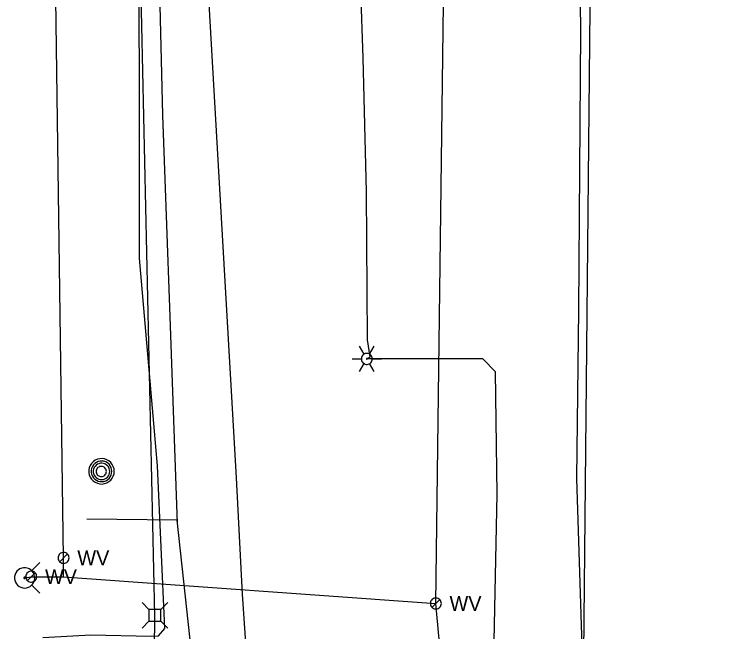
# Model space of a CAD drawing. Extents: x 600849 to 606371, y 330010 to 403088.
# Drawn here: x 601727.3 to 601915.1, y 401004.8 to 401164.7 of the extents above; entities that cross this region are included whole.
import ezdxf

# ---------------------------------------------------------------- set-up
doc = ezdxf.new("R2010")
doc.units = 0
for name, color, linetype in [('E_LTG', 7, 'Continuous'), ('E_UTL_AG_Bold', 7, 'Continuous'), ('E_UTL_E_UG', 7, 'Continuous'), ('E_UTL_FO_UG', 7, 'Continuous'), ('E_UTL_G_UG', 7, 'Continuous'), ('E_UTL_MH', 7, 'Continuous'), ('E_UTL_TV_UG', 7, 'Continuous'), ('E_UTL_W', 7, 'Continuous'), ('E_UTL_W_UG', 7, 'Continuous'), ('E_UTL_WHydrant', 7, 'Continuous')]:
    doc.layers.add(name, color=color, linetype=linetype)

msp = doc.modelspace()

# ---------------------------------------------------------------- linework, layer by layer
at = {"layer": 'E_LTG'}
for points in [[(601818, 401076.7), (601816.81, 401078.76)], [(601819.43, 401076.7), (601820.62, 401078.76)], [(601820.14, 401075.46), (601820.12, 401075.73), (601820.04, 401075.99), (601819.92, 401076.23), (601819.75, 401076.44), (601819.54, 401076.62), (601819.31, 401076.76), (601819.05, 401076.85), (601818.78, 401076.89), (601818.51, 401076.87), (601818.25, 401076.81), (601818, 401076.7), (601817.78, 401076.54), (601817.59, 401076.34), (601817.44, 401076.11), (601817.34, 401075.86), (601817.29, 401075.59), (601817.29, 401075.32), (601817.34, 401075.06), (601817.44, 401074.8), (601817.59, 401074.58), (601817.78, 401074.38), (601818, 401074.22), (601818.25, 401074.11), (601818.51, 401074.04), (601818.78, 401074.03), (601819.05, 401074.07), (601819.31, 401074.16), (601819.54, 401074.29), (601819.75, 401074.47), (601819.92, 401074.69), (601820.04, 401074.93), (601820.12, 401075.19), (601820.14, 401075.46)], [(601820.14, 401075.46), (601820.12, 401075.73), (601820.04, 401075.99), (601819.92, 401076.23), (601819.75, 401076.44), (601819.54, 401076.62), (601819.31, 401076.76), (601819.05, 401076.85), (601818.78, 401076.89), (601818.51, 401076.87), (601818.25, 401076.81), (601818, 401076.7), (601817.78, 401076.54), (601817.59, 401076.34), (601817.44, 401076.11), (601817.34, 401075.86), (601817.29, 401075.59), (601817.29, 401075.32), (601817.34, 401075.06), (601817.44, 401074.8), (601817.59, 401074.58), (601817.78, 401074.38), (601818, 401074.22), (601818.25, 401074.11), (601818.51, 401074.04), (601818.78, 401074.03), (601819.05, 401074.07), (601819.31, 401074.16), (601819.54, 401074.29), (601819.75, 401074.47), (601819.92, 401074.69), (601820.04, 401074.93), (601820.12, 401075.19), (601820.14, 401075.46)], [(601820.14, 401075.46), (601820.12, 401075.73), (601820.04, 401075.99), (601819.92, 401076.23), (601819.75, 401076.44), (601819.54, 401076.62), (601819.31, 401076.76), (601819.05, 401076.85), (601818.78, 401076.89), (601818.51, 401076.87), (601818.25, 401076.81), (601818, 401076.7), (601817.78, 401076.54), (601817.59, 401076.34), (601817.44, 401076.11), (601817.34, 401075.86), (601817.29, 401075.59), (601817.29, 401075.32), (601817.34, 401075.06), (601817.44, 401074.8), (601817.59, 401074.58), (601817.78, 401074.38), (601818, 401074.22), (601818.25, 401074.11), (601818.51, 401074.04), (601818.78, 401074.03), (601819.05, 401074.07), (601819.31, 401074.16), (601819.54, 401074.29), (601819.75, 401074.47), (601819.92, 401074.69), (601820.04, 401074.93), (601820.12, 401075.19), (601820.14, 401075.46)], [(601814.9, 401075.46), (601817.28, 401075.46)], [(601818.83, 401075.46), (601818.83, 401075.48), (601818.82, 401075.5), (601818.81, 401075.52), (601818.8, 401075.54), (601818.78, 401075.56), (601818.76, 401075.57), (601818.74, 401075.57), (601818.72, 401075.58), (601818.7, 401075.58), (601818.67, 401075.57), (601818.65, 401075.56), (601818.64, 401075.55), (601818.62, 401075.53), (601818.61, 401075.51), (601818.6, 401075.49), (601818.6, 401075.47), (601818.6, 401075.45), (601818.6, 401075.43), (601818.61, 401075.4), (601818.62, 401075.39), (601818.64, 401075.37), (601818.65, 401075.36), (601818.67, 401075.35), (601818.7, 401075.34), (601818.72, 401075.34), (601818.74, 401075.34), (601818.76, 401075.35), (601818.78, 401075.36), (601818.8, 401075.38), (601818.81, 401075.39), (601818.82, 401075.41), (601818.83, 401075.44), (601818.83, 401075.46)], [(601820.14, 401075.46), (601822.52, 401075.46)], [(601816.81, 401072.16), (601818, 401074.22)], [(601820.62, 401072.16), (601819.43, 401074.22)]]:
    msp.add_lwpolyline(points, dxfattribs=at)
at = {"layer": 'E_UTL_AG_Bold'}
for points in [[(601762.21, 401010.53), (601760.46, 401012.29)], [(601765.3, 401010.53), (601767.06, 401012.29)], [(601765.3, 401010.53), (601762.21, 401010.53)], [(601762.21, 401010.53), (601762.21, 401007.44)], [(601765.3, 401007.44), (601765.3, 401010.53)], [(601762.21, 401007.44), (601760.46, 401005.69)], [(601762.21, 401007.44), (601765.3, 401007.44)], [(601765.3, 401007.44), (601767.06, 401005.69)]]:
    msp.add_lwpolyline(points, dxfattribs=at)
at = {"layer": 'E_UTL_E_UG'}
for points in [[(601734.67, 401003.22), (601747.17, 401003.94), (601762.76, 401003.6), (601764.72, 401003.65), (601766.32, 401005.54), (601764.38, 401047.77), (601759.75, 401101.52), (601759.72, 401148.87), (601759.47, 401192.89), (601759.48, 401239.2), (601759.81, 401302.62), (601759.7, 401322.68), (601759.08, 401360.81), (601761.35, 401366.87), (601766.61, 401384.25), (601765.21, 401433.11), (601764.31, 401490.95), (601764.2, 401533.65), (601764.48, 401538.43), (601766.34, 401539.5), (601804.77, 401539.27), (601858.98, 401535.63), (601871.18, 401536.87), (601873.84, 401536)], [(601818.71, 401075.46), (601819.57, 401076), (601818.9, 401080.36), (601818.6, 401118.73), (601817.79, 401153.46), (601817.16, 401171.2), (601817.02, 401172.24), (601816.31, 401193.34), (601812.6, 401236.55), (601810.54, 401283.72), (601810.07, 401302.43), (601809.82, 401303.33)], [(601880.38, 400877.03), (601878.89, 400893.3), (601876.59, 400898.72), (601874.15, 400908.54), (601873.44, 400937.77), (601874.93, 400990.31), (601873.21, 401044.45), (601873.7, 401088.2), (601874.24, 401160.39), (601873.75, 401197.31), (601874.1, 401238.22), (601873.64, 401268.94), (601874.76, 401270.7), (601877.02, 401270.94), (601887.47, 401270.13), (601915.1, 401268.21)], [(601855.35, 400889.38), (601852.59, 400889.55), (601851.09, 400891.59), (601850.34, 400923.88), (601851.2, 400960.6), (601851.9, 400975.17), (601852.29, 400976.04), (601851.74, 401002.32), (601852.52, 401040.42), (601852.11, 401072.07), (601848.77, 401075.46), (601818.71, 401075.46)]]:
    msp.add_lwpolyline(points, dxfattribs=at)
at = {"layer": 'E_UTL_FO_UG'}
msp.add_lwpolyline([(601792.86, 400882.9), (601792.72, 400893.79), (601794.17, 400903.27), (601790.76, 400951.14), (601786.46, 401014.44), (601784.89, 401044.58), (601769.02, 401320.47), (601769.94, 401331.16)], dxfattribs=at)
at = {"layer": 'E_UTL_G_UG'}
for points in [[(601769.58, 401032.82), (601767.73, 401086.47), (601765.84, 401138.65), (601764.72, 401184.94), (601765.26, 401238.83), (601764.54, 401291.03), (601762.99, 401318.56), (601793.48, 401319.68), (601837.84, 401320.22), (601874.74, 401320.73), (601878.43, 401320.86)], [(601789.29, 400881.82), (601789.23, 400885.21), (601786.69, 400900.14), (601779.95, 400948.61), (601774.55, 400987.53), (601769.51, 401033.61), (601746.11, 401033.94)]]:
    msp.add_lwpolyline(points, dxfattribs=at)
at = {"layer": 'E_UTL_MH'}
for points in [[(601753.2, 401046.31), (601753.14, 401046.94), (601752.96, 401047.54), (601752.67, 401048.1), (601752.29, 401048.59), (601751.81, 401049), (601751.27, 401049.32), (601750.68, 401049.52), (601750.06, 401049.61), (601749.43, 401049.58), (601748.82, 401049.43), (601748.25, 401049.17), (601747.74, 401048.81), (601747.3, 401048.35), (601746.97, 401047.83), (601746.73, 401047.24), (601746.61, 401046.63), (601746.61, 401046), (601746.73, 401045.38), (601746.97, 401044.8), (601747.3, 401044.27), (601747.74, 401043.82), (601748.25, 401043.46), (601748.82, 401043.2), (601749.43, 401043.05), (601750.06, 401043.02), (601750.68, 401043.11), (601751.27, 401043.31), (601751.81, 401043.63), (601752.29, 401044.04), (601752.67, 401044.53), (601752.96, 401045.09), (601753.14, 401045.69), (601753.2, 401046.31)], [(601752.58, 401046.31), (601752.53, 401046.82), (601752.39, 401047.3), (601752.16, 401047.76), (601751.84, 401048.16), (601751.46, 401048.49), (601751.02, 401048.74), (601750.54, 401048.91), (601750.03, 401048.98), (601749.53, 401048.96), (601749.03, 401048.84), (601748.57, 401048.63), (601748.15, 401048.33), (601747.8, 401047.96), (601747.53, 401047.54), (601747.34, 401047.06), (601747.24, 401046.56), (601747.24, 401046.06), (601747.34, 401045.56), (601747.53, 401045.08), (601747.8, 401044.66), (601748.15, 401044.29), (601748.57, 401043.99), (601749.03, 401043.78), (601749.53, 401043.66), (601750.03, 401043.64), (601750.54, 401043.71), (601751.02, 401043.87), (601751.46, 401044.13), (601751.84, 401044.46), (601752.16, 401044.86), (601752.39, 401045.31), (601752.53, 401045.8), (601752.58, 401046.31)], [(601752.02, 401046.28), (601751.98, 401046.68), (601751.87, 401047.07), (601751.68, 401047.43), (601751.43, 401047.75), (601751.13, 401048.02), (601750.78, 401048.22), (601750.39, 401048.35), (601749.99, 401048.41), (601749.59, 401048.39), (601749.19, 401048.29), (601748.83, 401048.12), (601748.5, 401047.89), (601748.22, 401047.6), (601748, 401047.26), (601747.85, 401046.88), (601747.77, 401046.48), (601747.77, 401046.08), (601747.85, 401045.68), (601748, 401045.31), (601748.22, 401044.96), (601748.5, 401044.67), (601748.83, 401044.44), (601749.19, 401044.27), (601749.59, 401044.17), (601749.99, 401044.15), (601750.39, 401044.21), (601750.78, 401044.34), (601751.13, 401044.55), (601751.43, 401044.81), (601751.68, 401045.13), (601751.87, 401045.49), (601751.98, 401045.88), (601752.02, 401046.28)], [(601751.16, 401046.27), (601751.14, 401046.52), (601751.07, 401046.76), (601750.95, 401046.99), (601750.8, 401047.18), (601750.6, 401047.35), (601750.39, 401047.48), (601750.15, 401047.56), (601749.9, 401047.6), (601749.64, 401047.58), (601749.4, 401047.52), (601749.17, 401047.42), (601748.96, 401047.27), (601748.79, 401047.09), (601748.65, 401046.88), (601748.55, 401046.64), (601748.51, 401046.39), (601748.51, 401046.14), (601748.55, 401045.89), (601748.65, 401045.66), (601748.79, 401045.44), (601748.96, 401045.26), (601749.17, 401045.11), (601749.4, 401045.01), (601749.64, 401044.95), (601749.9, 401044.94), (601750.15, 401044.97), (601750.39, 401045.05), (601750.6, 401045.18), (601750.8, 401045.35), (601750.95, 401045.55), (601751.07, 401045.77), (601751.14, 401046.01), (601751.16, 401046.27)]]:
    msp.add_lwpolyline(points, dxfattribs=at)
at = {"layer": 'E_UTL_TV_UG'}
for points in [[(601874.93, 400990.31), (601882.2, 401729.84)], [(601763.52, 400990.51), (601763.76, 401008.99), (601757.02, 401314.66)]]:
    msp.add_lwpolyline(points, dxfattribs=at)
at = {"layer": 'E_UTL_W'}
for points in [[(601741.49, 401023.87), (601741.46, 401024.14), (601741.38, 401024.4), (601741.26, 401024.64), (601741.09, 401024.85), (601740.89, 401025.03), (601740.65, 401025.17), (601740.4, 401025.25), (601740.13, 401025.29), (601739.86, 401025.28), (601739.59, 401025.22), (601739.35, 401025.1), (601739.13, 401024.95), (601738.94, 401024.75), (601738.79, 401024.52), (601738.69, 401024.27), (601738.64, 401024), (601738.64, 401023.73), (601738.69, 401023.47), (601738.79, 401023.21), (601738.94, 401022.99), (601739.13, 401022.79), (601739.35, 401022.63), (601739.59, 401022.52), (601739.86, 401022.46), (601740.13, 401022.44), (601740.4, 401022.48), (601740.65, 401022.57), (601740.89, 401022.71), (601741.09, 401022.88), (601741.26, 401023.1), (601741.38, 401023.34), (601741.46, 401023.6), (601741.49, 401023.87)], [(601739.05, 401022.86), (601741.07, 401024.88)], [(601733.11, 401019), (601733.08, 401019.27), (601733.01, 401019.53), (601732.88, 401019.78), (601732.71, 401019.99), (601732.51, 401020.17), (601732.27, 401020.3), (601732.02, 401020.39), (601731.75, 401020.43), (601731.48, 401020.42), (601731.22, 401020.35), (601730.97, 401020.24), (601730.75, 401020.08), (601730.56, 401019.89), (601730.41, 401019.66), (601730.31, 401019.41), (601730.26, 401019.14), (601730.26, 401018.87), (601730.31, 401018.6), (601730.41, 401018.35), (601730.56, 401018.12), (601730.75, 401017.93), (601730.97, 401017.77), (601731.22, 401017.66), (601731.48, 401017.59), (601731.75, 401017.58), (601732.02, 401017.62), (601732.27, 401017.71), (601732.51, 401017.84), (601732.71, 401018.02), (601732.88, 401018.23), (601733.01, 401018.47), (601733.08, 401018.73), (601733.11, 401019)], [(601730.67, 401018), (601732.69, 401020.01)], [(601838.03, 401012.05), (601838, 401012.32), (601837.92, 401012.58), (601837.8, 401012.82), (601837.63, 401013.04), (601837.43, 401013.21), (601837.19, 401013.35), (601836.94, 401013.44), (601836.67, 401013.48), (601836.4, 401013.46), (601836.13, 401013.4), (601835.89, 401013.29), (601835.67, 401013.13), (601835.48, 401012.93), (601835.33, 401012.71), (601835.23, 401012.45), (601835.18, 401012.19), (601835.18, 401011.92), (601835.23, 401011.65), (601835.33, 401011.4), (601835.48, 401011.17), (601835.67, 401010.97), (601835.89, 401010.82), (601836.13, 401010.7), (601836.4, 401010.64), (601836.67, 401010.63), (601836.94, 401010.67), (601837.19, 401010.76), (601837.43, 401010.89), (601837.63, 401011.07), (601837.8, 401011.28), (601837.92, 401011.52), (601838, 401011.78), (601838.03, 401012.05)], [(601835.59, 401011.04), (601837.61, 401013.06)]]:
    msp.add_lwpolyline(points, dxfattribs=at)
at = {"layer": 'E_UTL_W_UG'}
for points in [[(601871.12, 400642.91), (601836.6, 401012.05), (601839.84, 401262.07), (601832.79, 401859.37), (601825.88, 402219.07), (601826.21, 402224.15), (601837.07, 402461.82), (601844.07, 402461.82), (601843.9, 402567.31)], [(601740.06, 401019), (601740.06, 401023.87), (601735.98, 401320.06)], [(601729.95, 401018.69), (601731.68, 401019), (601740.06, 401019)], [(601740.06, 401019), (601836.6, 401012.05)]]:
    msp.add_lwpolyline(points, dxfattribs=at)
at = {"layer": 'E_UTL_WHydrant'}
for points in [[(601731.78, 401020.52), (601733.92, 401022.66)], [(601729.95, 401016.06), (601730.44, 401016.11), (601730.92, 401016.25), (601731.36, 401016.48), (601731.76, 401016.79), (601732.08, 401017.17), (601732.33, 401017.6), (601732.5, 401018.07), (601732.57, 401018.56), (601732.54, 401019.06), (601732.43, 401019.54), (601732.22, 401020), (601731.93, 401020.4), (601731.57, 401020.75), (601731.15, 401021.02), (601730.69, 401021.2), (601730.2, 401021.3), (601729.7, 401021.3), (601729.21, 401021.2), (601728.74, 401021.02), (601728.33, 401020.75), (601727.96, 401020.4), (601727.68, 401020), (601727.47, 401019.54), (601727.35, 401019.06), (601727.33, 401018.56), (601727.4, 401018.07), (601727.56, 401017.6), (601727.81, 401017.17), (601728.14, 401016.79), (601728.53, 401016.48), (601728.97, 401016.25), (601729.45, 401016.11), (601729.95, 401016.06)], [(601729.95, 401018.49), (601729.98, 401018.49), (601730.02, 401018.5), (601730.06, 401018.52), (601730.09, 401018.54), (601730.11, 401018.57), (601730.13, 401018.6), (601730.14, 401018.64), (601730.15, 401018.68), (601730.15, 401018.72), (601730.14, 401018.75), (601730.12, 401018.79), (601730.1, 401018.82), (601730.07, 401018.84), (601730.04, 401018.87), (601730, 401018.88), (601729.97, 401018.89), (601729.93, 401018.89), (601729.89, 401018.88), (601729.85, 401018.87), (601729.82, 401018.84), (601729.8, 401018.82), (601729.77, 401018.79), (601729.76, 401018.75), (601729.75, 401018.72), (601729.75, 401018.68), (601729.75, 401018.64), (601729.76, 401018.6), (601729.78, 401018.57), (601729.81, 401018.54), (601729.84, 401018.52), (601729.87, 401018.5), (601729.91, 401018.49), (601729.95, 401018.49)], [(601731.78, 401016.85), (601733.92, 401014.71)]]:
    msp.add_lwpolyline(points, dxfattribs=at)

# ---------------------------------------------------------------- texts
at = {"layer": 'E_UTL_W'}
for p in [(601743.63, 401021.94), (601735.25, 401017.08), (601840.16, 401010.13)]:
    msp.add_text('WV', height=3.85, dxfattribs=at).set_placement(p)

doc.saveas('drawing.dxf')
